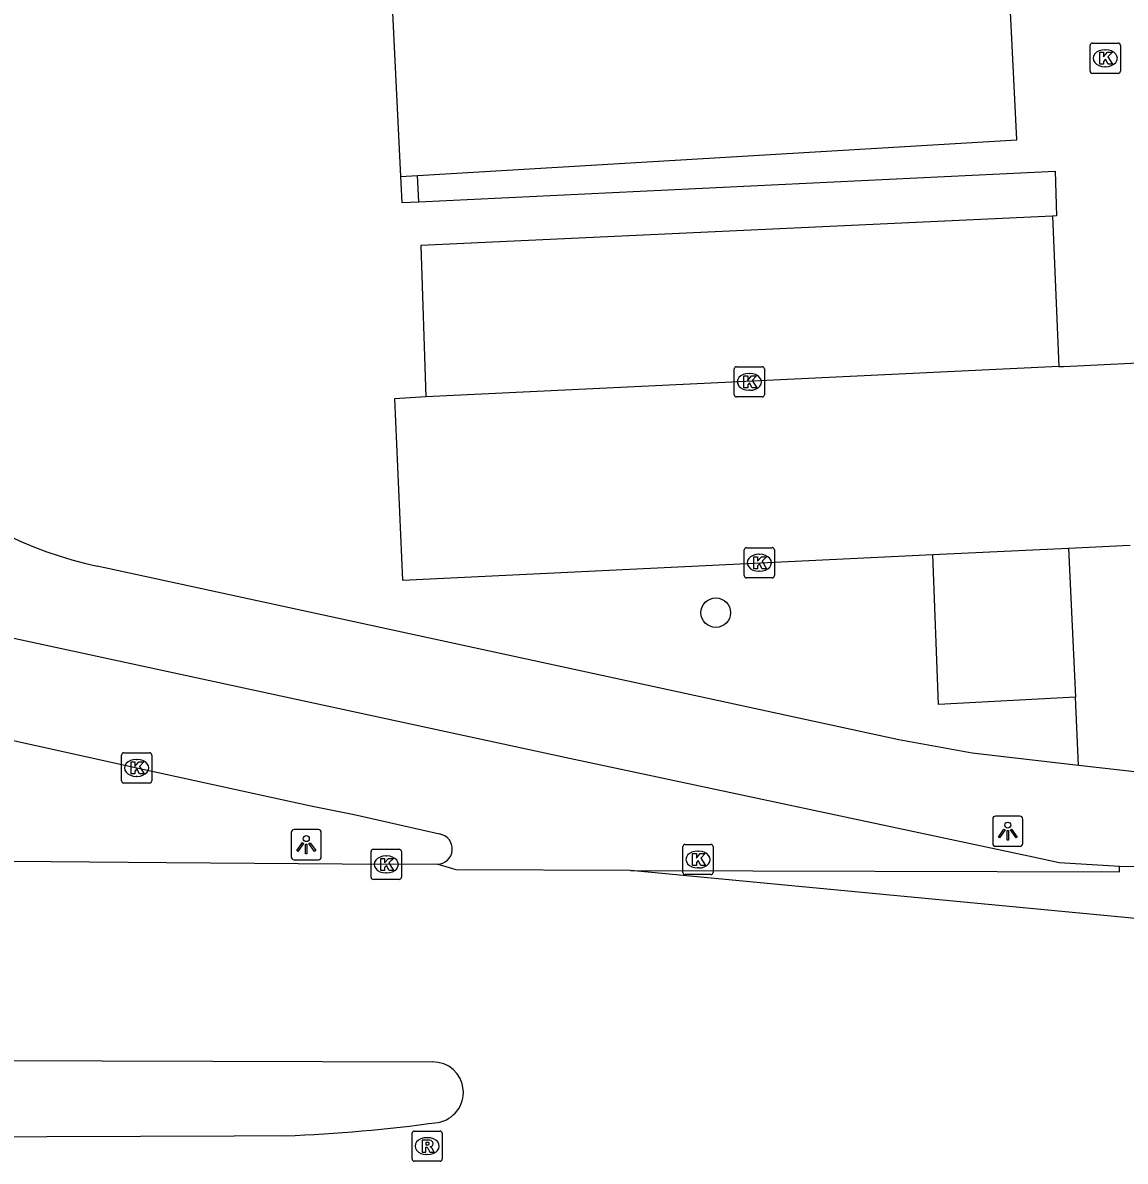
# Model space of a CAD drawing. Extents: x 161084 to 161928, y 385355 to 386522.
# Drawn here: x 161162.61 to 161199.11, y 386156.93 to 386194.63 of the extents above; entities that cross this region are included whole.
import ezdxf

# ---------------------------------------------------------------- set-up
doc = ezdxf.new("R2010")
doc.units = 0
for name, color, linetype in [('IMGEO_Boom', 7, 'Continuous'), ('IMGEO_Fietspad_gesloten', 7, 'Continuous'), ('IMGEO_Kolk', 7, 'Continuous'), ('IMGEO_Lichtpunt', 7, 'Continuous'), ('IMGEO_Muur', 7, 'Continuous'), ('IMGEO_Pand', 7, 'Continuous'), ('IMGEO_Parkeervlak_open', 7, 'Continuous'), ('IMGEO_Rijbaan_lokaal_gesloten', 7, 'Continuous'), ('IMGEO_Rijbaan_lokaal_open', 7, 'Continuous'), ('IMGEO_Rioolput', 7, 'Continuous'), ('IMGEO_Voetpad_open', 7, 'Continuous')]:
    doc.layers.add(name, color=color, linetype=linetype)

msp = doc.modelspace()

# ---------------------------------------------------------------- linework, layer by layer
at = {"layer": 'IMGEO_Boom'}
msp.add_circle((161185.555, 386175.097), 0.489, dxfattribs=at)
at = {"layer": 'IMGEO_Fietspad_gesloten'}
for points in [[(161158.573, 386175.055), (161180.711, 386170.283), (161196.066, 386167.013), (161196.93, 386166.826), (161198.923, 386166.699)], [(161156.31, 386172.194), (161166.379, 386169.958), (161172.146, 386168.699), (161173.579, 386168.419), (161176.406, 386167.77)]]:
    msp.add_lwpolyline(points, dxfattribs=at)
msp.add_arc((161176.327, 386167.274), 0.503, 270.0674, 81.0036, dxfattribs=at)
at = {"layer": 'IMGEO_Kolk'}
for p, q in [((161198.027, 386193.956), (161198.879, 386193.956)), ((161197.952, 386193.03), (161197.952, 386193.882)), ((161198.44, 386193.736), (161198.465, 386193.736)), ((161198.953, 386193.882), (161198.953, 386193.03)), ((161198.463, 386193.176), (161198.438, 386193.176)), ((161198.879, 386192.956), (161198.027, 386192.956)), ((161186.168, 386182.315), (161186.168, 386183.167)), ((161186.243, 386183.241), (161187.095, 386183.241)), ((161186.656, 386183.021), (161186.681, 386183.021)), ((161187.169, 386183.167), (161187.169, 386182.315)), ((161187.095, 386182.241), (161186.243, 386182.241)), ((161186.679, 386182.461), (161186.654, 386182.461)), ((161186.495, 386176.324), (161186.495, 386177.176)), ((161186.57, 386177.25), (161187.422, 386177.25)), ((161186.983, 386177.03), (161187.008, 386177.03)), ((161187.496, 386177.176), (161187.496, 386176.324)), ((161187.422, 386176.25), (161186.57, 386176.25)), ((161187.006, 386176.47), (161186.981, 386176.47)), ((161165.878, 386169.532), (161165.878, 386170.384)), ((161165.953, 386170.458), (161166.805, 386170.458)), ((161166.366, 386170.238), (161166.391, 386170.238)), ((161166.879, 386170.384), (161166.879, 386169.532)), ((161166.805, 386169.458), (161165.953, 386169.458)), ((161166.389, 386169.678), (161166.364, 386169.678)), ((161174.142, 386166.337), (161174.142, 386167.189)), ((161174.217, 386167.263), (161175.069, 386167.263)), ((161175.143, 386167.189), (161175.143, 386166.337)), ((161184.468, 386166.499), (161184.468, 386167.351)), ((161184.543, 386167.425), (161185.395, 386167.425)), ((161184.956, 386167.205), (161184.981, 386167.205)), ((161185.469, 386167.351), (161185.469, 386166.499)), ((161174.63, 386167.043), (161174.655, 386167.043)), ((161174.653, 386166.483), (161174.628, 386166.483)), ((161185.395, 386166.425), (161184.543, 386166.425)), ((161184.979, 386166.645), (161184.954, 386166.645)), ((161175.069, 386166.263), (161174.217, 386166.263))]:
    msp.add_line(p, q, dxfattribs=at)
for points in [[(161198.027, 386193.956), (161198.879, 386193.956)], [(161197.952, 386193.03), (161197.952, 386193.882)], [(161198.273, 386193.656), (161198.396, 386193.656), (161198.396, 386193.505), (161198.526, 386193.656), (161198.69, 386193.656), (161198.544, 386193.505), (161198.697, 386193.256), (161198.545, 386193.256), (161198.46, 386193.42), (161198.396, 386193.353), (161198.396, 386193.256), (161198.273, 386193.256), (161198.273, 386193.656)], [(161198.953, 386193.882), (161198.953, 386193.03)], [(161198.879, 386192.956), (161198.027, 386192.956)], [(161186.168, 386182.315), (161186.168, 386183.167)], [(161186.243, 386183.241), (161187.095, 386183.241)], [(161187.169, 386183.167), (161187.169, 386182.315)], [(161186.489, 386182.941), (161186.612, 386182.941), (161186.612, 386182.79), (161186.742, 386182.941), (161186.906, 386182.941), (161186.76, 386182.79), (161186.913, 386182.541), (161186.761, 386182.541), (161186.676, 386182.705), (161186.612, 386182.638), (161186.612, 386182.541), (161186.489, 386182.541), (161186.489, 386182.941)], [(161187.095, 386182.241), (161186.243, 386182.241)], [(161186.495, 386176.324), (161186.495, 386177.176)], [(161186.57, 386177.25), (161187.422, 386177.25)], [(161187.496, 386177.176), (161187.496, 386176.324)], [(161186.816, 386176.95), (161186.939, 386176.95), (161186.939, 386176.799), (161187.069, 386176.95), (161187.233, 386176.95), (161187.087, 386176.799), (161187.24, 386176.55), (161187.088, 386176.55), (161187.003, 386176.714), (161186.939, 386176.647), (161186.939, 386176.55), (161186.816, 386176.55), (161186.816, 386176.95)], [(161187.422, 386176.25), (161186.57, 386176.25)], [(161165.878, 386169.532), (161165.878, 386170.384)], [(161165.953, 386170.458), (161166.805, 386170.458)], [(161166.879, 386170.384), (161166.879, 386169.532)], [(161166.199, 386170.158), (161166.322, 386170.158), (161166.322, 386170.007), (161166.452, 386170.158), (161166.616, 386170.158), (161166.47, 386170.007), (161166.623, 386169.758), (161166.471, 386169.758), (161166.386, 386169.922), (161166.322, 386169.855), (161166.322, 386169.758), (161166.199, 386169.758), (161166.199, 386170.158)], [(161166.805, 386169.458), (161165.953, 386169.458)], [(161174.142, 386166.337), (161174.142, 386167.189)], [(161174.217, 386167.263), (161175.069, 386167.263)], [(161175.143, 386167.189), (161175.143, 386166.337)], [(161184.468, 386166.499), (161184.468, 386167.351)], [(161184.543, 386167.425), (161185.395, 386167.425)], [(161185.469, 386167.351), (161185.469, 386166.499)], [(161174.463, 386166.963), (161174.586, 386166.963), (161174.586, 386166.812), (161174.716, 386166.963), (161174.88, 386166.963), (161174.734, 386166.812), (161174.887, 386166.563), (161174.735, 386166.563), (161174.65, 386166.727), (161174.586, 386166.66), (161174.586, 386166.563), (161174.463, 386166.563), (161174.463, 386166.963)], [(161184.789, 386167.125), (161184.912, 386167.125), (161184.912, 386166.974), (161185.042, 386167.125), (161185.206, 386167.125), (161185.06, 386166.974), (161185.213, 386166.725), (161185.061, 386166.725), (161184.976, 386166.889), (161184.912, 386166.822), (161184.912, 386166.725), (161184.789, 386166.725), (161184.789, 386167.125)], [(161185.395, 386166.425), (161184.543, 386166.425)], [(161175.069, 386166.263), (161174.217, 386166.263)]]:
    msp.add_lwpolyline(points, dxfattribs=at)
for centre, start, end in [((161198.029, 386193.88), 91.552, 178.448), ((161198.029, 386193.88), 91.552, 178.448), ((161198.877, 386193.88), 1.552, 88.448), ((161198.877, 386193.88), 1.552, 88.448), ((161198.029, 386193.032), 181.552, 268.448), ((161198.029, 386193.032), 181.552, 268.448), ((161198.877, 386193.032), 271.552, 358.448), ((161198.877, 386193.032), 271.552, 358.448), ((161186.245, 386183.165), 91.552, 178.448), ((161186.245, 386183.165), 91.552, 178.448), ((161187.093, 386183.165), 1.552, 88.448), ((161187.093, 386183.165), 1.552, 88.448), ((161186.245, 386182.317), 181.552, 268.448), ((161186.245, 386182.317), 181.552, 268.448), ((161187.093, 386182.317), 271.552, 358.448), ((161187.093, 386182.317), 271.552, 358.448), ((161186.572, 386177.174), 91.552, 178.448), ((161186.572, 386177.174), 91.552, 178.448), ((161187.42, 386177.174), 1.552, 88.448), ((161187.42, 386177.174), 1.552, 88.448), ((161186.572, 386176.326), 181.552, 268.448), ((161186.572, 386176.326), 181.552, 268.448), ((161187.42, 386176.326), 271.552, 358.448), ((161187.42, 386176.326), 271.552, 358.448), ((161165.955, 386170.382), 91.552, 178.448), ((161165.955, 386170.382), 91.552, 178.448), ((161166.803, 386170.382), 1.552, 88.448), ((161166.803, 386170.382), 1.552, 88.448), ((161165.955, 386169.534), 181.552, 268.448), ((161165.955, 386169.534), 181.552, 268.448), ((161166.803, 386169.534), 271.552, 358.448), ((161166.803, 386169.534), 271.552, 358.448), ((161174.219, 386167.187), 91.552, 178.448), ((161174.219, 386167.187), 91.552, 178.448), ((161175.067, 386167.187), 1.552, 88.448), ((161175.067, 386167.187), 1.552, 88.448), ((161184.545, 386167.349), 91.552, 178.448), ((161184.545, 386167.349), 91.552, 178.448), ((161185.393, 386167.349), 1.552, 88.448), ((161185.393, 386167.349), 1.552, 88.448), ((161184.545, 386166.501), 181.552, 268.448), ((161184.545, 386166.501), 181.552, 268.448), ((161185.393, 386166.501), 271.552, 358.448), ((161185.393, 386166.501), 271.552, 358.448), ((161174.219, 386166.339), 181.552, 268.448), ((161174.219, 386166.339), 181.552, 268.448), ((161175.067, 386166.339), 271.552, 358.448), ((161175.067, 386166.339), 271.552, 358.448)]:
    msp.add_arc(centre, 0.0765, start, end, dxfattribs=at)
for centre, major_axis, ratio, start_param, end_param in [((161198.439, 386193.456), (-0.387, 0.002), 0.722429, 4.712389, 7.853982), ((161198.464, 386193.456), (-0.39, 0.002), 0.717154, 1.570796, 4.712389), ((161186.655, 386182.741), (-0.387, 0.002), 0.722429, 4.712389, 7.853982), ((161186.68, 386182.741), (-0.39, 0.002), 0.717154, 1.570796, 4.712389), ((161186.982, 386176.75), (-0.387, 0.002), 0.722429, 4.712389, 7.853982), ((161187.007, 386176.75), (-0.39, 0.002), 0.717154, 1.570796, 4.712389), ((161166.365, 386169.958), (-0.387, 0.002), 0.722429, 4.712389, 7.853982), ((161166.39, 386169.958), (-0.39, 0.002), 0.717154, 1.570796, 4.712389), ((161184.955, 386166.925), (-0.387, 0.002), 0.722429, 4.712389, 7.853982), ((161184.98, 386166.925), (-0.39, 0.002), 0.717154, 1.570796, 4.712389), ((161174.629, 386166.763), (-0.387, 0.002), 0.722429, 4.712389, 7.853982), ((161174.654, 386166.763), (-0.39, 0.002), 0.717154, 1.570796, 4.712389)]:
    msp.add_ellipse(centre, major_axis=major_axis, ratio=ratio, start_param=start_param, end_param=end_param, dxfattribs=at)
at = {"layer": 'IMGEO_Lichtpunt'}
for p, q in [((161195.628, 386168.361), (161194.82, 386168.361)), ((161195.628, 386168.361), (161194.82, 386168.361)), ((161172.397, 386167.914), (161171.589, 386167.914)), ((161172.397, 386167.914), (161171.589, 386167.914)), ((161194.726, 386168.266), (161194.726, 386167.459)), ((161194.726, 386168.266), (161194.726, 386167.459)), ((161195.722, 386167.459), (161195.722, 386168.266)), ((161195.722, 386167.459), (161195.722, 386168.266)), ((161171.495, 386167.819), (161171.495, 386167.012)), ((161171.495, 386167.819), (161171.495, 386167.012)), ((161172.491, 386167.012), (161172.491, 386167.819)), ((161172.491, 386167.012), (161172.491, 386167.819)), ((161194.82, 386167.365), (161195.628, 386167.365)), ((161194.82, 386167.365), (161195.628, 386167.365)), ((161171.589, 386166.918), (161172.397, 386166.918)), ((161171.589, 386166.918), (161172.397, 386166.918))]:
    msp.add_line(p, q, dxfattribs=at)
for points in [[(161195.1, 386167.93), (161195.139, 386167.902), (161194.951, 386167.64), (161194.913, 386167.667), (161195.1, 386167.93)], [(161195.312, 386167.902), (161195.35, 386167.929), (161195.537, 386167.667), (161195.498, 386167.639), (161195.312, 386167.902)], [(161195.202, 386167.882), (161195.249, 386167.882), (161195.249, 386167.56), (161195.202, 386167.56), (161195.202, 386167.882)], [(161171.869, 386167.483), (161171.908, 386167.455), (161171.72, 386167.193), (161171.682, 386167.22), (161171.869, 386167.483)], [(161171.971, 386167.435), (161172.018, 386167.435), (161172.018, 386167.113), (161171.971, 386167.113), (161171.971, 386167.435)], [(161172.081, 386167.455), (161172.119, 386167.482), (161172.306, 386167.22), (161172.267, 386167.192), (161172.081, 386167.455)]]:
    msp.add_lwpolyline(points, dxfattribs=at)
for centre in [(161195.225, 386168.064), (161171.994, 386167.617)]:
    msp.add_circle(centre, 0.0994, dxfattribs=at)
for centre, start, end in [((161194.82, 386168.266), 90, 180), ((161194.82, 386168.266), 90, 180), ((161195.628, 386168.266), 0, 90), ((161195.628, 386168.266), 0, 90), ((161171.589, 386167.819), 90, 180), ((161171.589, 386167.819), 90, 180), ((161172.397, 386167.819), 0, 90), ((161172.397, 386167.819), 0, 90), ((161194.82, 386167.459), 180, 270), ((161194.82, 386167.459), 180, 270), ((161195.628, 386167.459), 270, 0), ((161195.628, 386167.459), 270, 360), ((161171.589, 386167.012), 180, 270), ((161171.589, 386167.012), 180, 270), ((161172.397, 386167.012), 270, 0), ((161172.397, 386167.012), 270, 360)]:
    msp.add_arc(centre, 0.0946, start, end, dxfattribs=at)
at = {"layer": 'IMGEO_Muur'}
for points in [[(161175.117, 386189.544), (161175.16, 386188.675), (161175.721, 386188.703)], [(161175.721, 386188.703), (161175.677, 386189.577)]]:
    msp.add_lwpolyline(points, dxfattribs=at)
at = {"layer": 'IMGEO_Pand'}
for points in [[(161163.365, 386225.448), (161163.886, 386214.909), (161164.176, 386214.923), (161165.321, 386214.98), (161184.857, 386215.945), (161185.343, 386206.121), (161180.908, 386205.901), (161181.001, 386204.029), (161179.766, 386203.968), (161179.952, 386200.218), (161174.603, 386199.953), (161175.117, 386189.544)], [(161175.677, 386189.577), (161195.522, 386190.749), (161195.166, 386198.131), (161195.124, 386198.936)], [(161175.117, 386189.544), (161175.677, 386189.577)]]:
    msp.add_lwpolyline(points, dxfattribs=at)
at = {"layer": 'IMGEO_Parkeervlak_open'}
for points in [[(161196.702, 386188.228), (161175.789, 386187.259), (161175.958, 386182.249)], [(161197.463, 386172.3), (161192.936, 386172.059), (161192.743, 386177.025)]]:
    msp.add_lwpolyline(points, dxfattribs=at)
at = {"layer": 'IMGEO_Rijbaan_lokaal_gesloten'}
for points in [[(161176.328, 386166.771), (161174.643, 386166.763), (161167.371, 386166.813), (161157.162, 386166.904), (161156.858, 386166.882)], [(161182.729, 386166.564), (161176.963, 386166.582), (161176.328, 386166.771)], [(161182.729, 386166.564), (161198.929, 386166.514), (161198.923, 386166.699)], [(161217.324, 386166.634), (161217.379, 386164.977), (161200.385, 386164.883), (161182.729, 386166.564)], [(161198.923, 386166.699), (161210.166, 386166.626), (161217.155, 386166.636)], [(161157.938, 386160.283), (161176.17, 386160.223)], [(161171.308, 386157.779), (161169.608, 386157.761), (161160.295, 386157.736), (161158.225, 386157.752)]]:
    msp.add_lwpolyline(points, dxfattribs=at)
for centre, radius, start, end in [((161176.189, 386159.215), 1.008, 279.7035, 91.088), ((161169.52, 386207.181), 49.434, 272.0727, 277.952)]:
    msp.add_arc(centre, radius, start, end, dxfattribs=at)
at = {"layer": 'IMGEO_Rijbaan_lokaal_open'}
for points in [[(161196.919, 386183.246), (161197.069, 386183.253), (161199.766, 386183.381)], [(161196.919, 386183.246), (161175.958, 386182.249)], [(161175.958, 386182.249), (161174.911, 386182.175), (161175.183, 386176.179), (161192.743, 386177.025)], [(161192.743, 386177.025), (161197.237, 386177.236)], [(161197.237, 386177.236), (161199.276, 386177.332)]]:
    msp.add_lwpolyline(points, dxfattribs=at)
at = {"layer": 'IMGEO_Rioolput'}
for p, q in [((161175.496, 386157.009), (161175.496, 386157.861)), ((161175.571, 386157.935), (161176.423, 386157.935)), ((161176.497, 386157.861), (161176.497, 386157.009)), ((161175.984, 386157.715), (161176.009, 386157.715)), ((161176.007, 386157.155), (161175.982, 386157.155)), ((161176.423, 386156.935), (161175.571, 386156.935))]:
    msp.add_line(p, q, dxfattribs=at)
for points in [[(161175.496, 386157.009), (161175.496, 386157.861)], [(161175.571, 386157.935), (161176.423, 386157.935)], [(161176.497, 386157.861), (161176.497, 386157.009)], [(161176.085, 386157.633), (161175.833, 386157.635), (161175.833, 386157.235)], [(161175.833, 386157.235), (161175.957, 386157.235), (161175.957, 386157.397), (161175.968, 386157.397)], [(161176.011, 386157.554), (161175.957, 386157.554), (161175.957, 386157.473)], [(161175.957, 386157.473), (161176.009, 386157.473)], [(161176.015, 386157.368), (161176.086, 386157.235), (161176.226, 386157.235), (161176.161, 386157.361)], [(161176.423, 386156.935), (161175.571, 386156.935)]]:
    msp.add_lwpolyline(points, dxfattribs=at)
for centre, radius, start, end in [((161175.573, 386157.859), 0.0765, 91.552, 178.448), ((161175.573, 386157.859), 0.0765, 91.552, 178.448), ((161176.421, 386157.859), 0.0765, 1.552, 88.448), ((161176.421, 386157.859), 0.0765, 1.552, 88.448), ((161175.967, 386157.344), 0.0533, 26.0293, 88.6989), ((161175.993, 386157.662), 0.19, 274.7715, 282.9687), ((161176.017, 386157.458), 0.0964, 77.0061, 93.1865), ((161176.031, 386157.515), 0.0378, 276.6634, 79.6772), ((161176.084, 386157.523), 0.109, 350.3612, 89.416), ((161176.082, 386157.523), 0.112, 277.5842, 350.9817), ((161176.066, 386157.308), 0.108, 29.5134, 73.7905), ((161175.573, 386157.011), 0.0765, 181.552, 268.448), ((161175.573, 386157.011), 0.0765, 181.552, 268.448), ((161176.421, 386157.011), 0.0765, 271.552, 358.448), ((161176.421, 386157.011), 0.0765, 271.552, 358.448)]:
    msp.add_arc(centre, radius, start, end, dxfattribs=at)
for centre, major_axis, ratio, start_param, end_param in [((161175.983, 386157.435), (-0.387, 0.002), 0.722429, 4.712389, 7.853982), ((161176.008, 386157.435), (-0.39, 0.002), 0.717154, 1.570796, 4.712389)]:
    msp.add_ellipse(centre, major_axis=major_axis, ratio=ratio, start_param=start_param, end_param=end_param, dxfattribs=at)
at = {"layer": 'IMGEO_Voetpad_open'}
for points in [[(161175.721, 386188.703), (161196.792, 386189.714), (161196.834, 386188.234), (161196.702, 386188.228)], [(161196.702, 386188.228), (161196.919, 386183.246)], [(161197.237, 386177.236), (161197.463, 386172.3)], [(161197.566, 386170.043), (161194.049, 386170.442), (161191.619, 386170.891), (161165.074, 386176.642)], [(161197.566, 386170.043), (161197.463, 386172.3)], [(161199.62, 386169.807), (161197.566, 386170.043)]]:
    msp.add_lwpolyline(points, dxfattribs=at)
msp.add_arc((161167.85, 386189.585), 13.238, 198.5182, 257.8933, dxfattribs=at)

doc.saveas('drawing.dxf')
